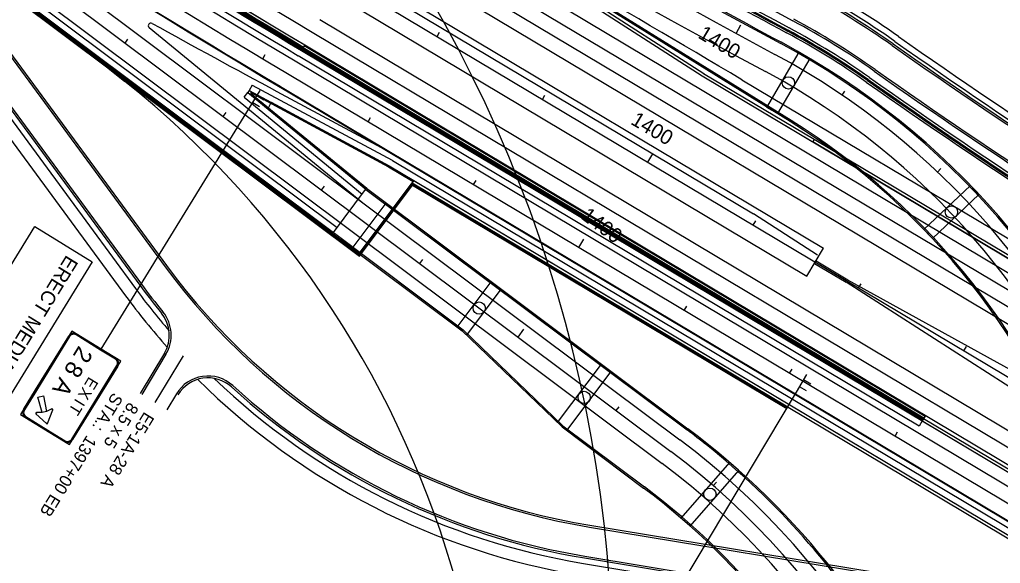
# Model space of a CAD drawing. Extents: x 2338610 to 2351914, y 366540 to 376484.
# Drawn here: x 2346018 to 2346817, y 369410 to 369854 of the extents above; entities that cross this region are included whole.
import ezdxf

# ---------------------------------------------------------------- set-up
doc = ezdxf.new("R2010")
doc.units = 0
for name, color, linetype in [('RD_HC_Cl', 7, 'Continuous'), ('RD_HC_CL_Rel', 7, 'Continuous'), ('RD_PD_Bridge', 7, 'Continuous'), ('RD_PD_Final_LnLine', 7, 'Continuous'), ('RD_PD_Final_TrvlWay', 7, 'Continuous'), ('RD_PD_FOC', 7, 'Continuous'), ('RD_PD_MedBWall', 7, 'Continuous'), ('RD_PD_MedGR', 7, 'Continuous'), ('RD_PD_NOISE-WALL-GM', 7, 'Continuous'), ('RD_PD_PaveShd', 7, 'Continuous'), ('RD_PD_SW', 7, 'Continuous'), ('RD_PD_WallFill', 7, 'Continuous'), ('TR PM UNASSIGNED 3', 7, 'Continuous'), ('TR SN EXISTING - BREAK-AWAY SIGN SUPPORTS', 7, 'Continuous'), ('TR SN EXTRUDED PANEL SIGNS - GROUND MOUNTED', 7, 'Continuous'), ('TR SN UNASSIGNED 7', 7, 'Continuous')]:
    doc.layers.add(name, color=color, linetype=linetype)

msp = doc.modelspace()

# ---------------------------------------------------------------- linework, layer by layer
at = {"layer": 'RD_HC_Cl'}
for p, q in [((2345614.6, 370194.71), (2346103.37, 369803.49)), ((2345614.6, 370194.71), (2346103.37, 369803.49)), ((2345614.6, 370194.71), (2346103.37, 369803.49)), ((2345614.6, 370194.71), (2346103.37, 369803.49)), ((2345717.08, 370123.86), (2346548.69, 369501.55)), ((2346281.57, 369885.43), (2351112.4, 367003.22)), ((2346606.48, 369804.53), (2348463.13, 368696.8)), ((2346606.48, 369804.53), (2348463.13, 368696.8)), ((2346606.48, 369804.53), (2348463.13, 368696.8)), ((2346606.48, 369804.53), (2348463.13, 368696.8))]:
    msp.add_line(p, q, dxfattribs=at)
for centre, radius, start, end in [((2352034, 379865.62), 11400.7, 232.99132, 241.72492), ((2345401.07, 369318.89), 1100, 337.175, 58.13524), ((2345401.07, 369318.89), 1100, 337.175, 58.13524), ((2345401.07, 369318.89), 1100, 337.175, 58.13524), ((2345401.07, 369318.89), 1100, 337.175, 58.13524), ((2342405.09, 362762.64), 8200, 59.178507, 61.602511), ((2342405.09, 362762.64), 8200, 59.178507, 61.602511), ((2342405.09, 362762.64), 8200, 59.178507, 61.602511), ((2342405.09, 362762.64), 8200, 59.178507, 61.602511), ((2346341.62, 369282.71), 616, 339.59346, 61.72492), ((2345603.44, 369178.93), 800, 339.77456, 51.32478), ((2345603.44, 369178.93), 800, 339.77456, 51.32478), ((2345603.44, 369178.93), 800, 339.77456, 51.32478), ((2345603.44, 369178.93), 800, 339.77456, 51.32478), ((2346182.01, 369011.56), 612, 321.09378, 53.19179)]:
    msp.add_arc(centre, radius, start, end, dxfattribs=at)
at = {"layer": 'RD_HC_CL_Rel'}
msp.add_line((2346236.27, 369809.5), (2347935.64, 368795.61), dxfattribs=at)
msp.add_arc((2352152.85, 379726.19), 11547.58, 233.263715, 239.178507, dxfattribs=at)
at = {"layer": 'RD_PD_Bridge'}
for p, q in [((2346645.94, 369770.43), (2346395.73, 369925.69)), ((2346646.53, 369771.39), (2346396.22, 369926.56)), ((2346665.47, 369755.95), (2346664.27, 369753.94)), ((2346858.25, 369638.21), (2346664.27, 369753.94)), ((2346859.45, 369640.21), (2346665.47, 369755.95)), ((2346272.91, 369679.03), (2346300.63, 369716.06)), ((2346299.95, 369715.16), (2346561.87, 369519.16)), ((2346300.63, 369716.06), (2346562.54, 369520.07)), ((2346288.93, 369667.05), (2346316.64, 369704.08)), ((2346272.91, 369679.03), (2346378.63, 369599.93)), ((2346273.59, 369679.93), (2346379.36, 369600.79)), ((2346374.6, 369602.94), (2346402.31, 369639.97)), ((2346382.23, 369596.45), (2346410.31, 369633.98)), ((2346378.63, 369599.93), (2346459.91, 369521.61)), ((2346379.36, 369600.79), (2346460.64, 369522.47)), ((2346456.27, 369525.12), (2346491.97, 369572.87)), ((2346463.9, 369518.63), (2346499.98, 369566.89)), ((2346459.91, 369521.61), (2346526.44, 369471.83)), ((2346460.64, 369522.47), (2346527.12, 369472.73)), ((2346556.89, 369447.42), (2346596.57, 369492.75)), ((2346564.41, 369440.83), (2346604.09, 369486.17))]:
    msp.add_line(p, q, dxfattribs=at)
for points in [[(2346653.21, 369826.99), (2346661.83, 369821.92), (2346635.58, 369776.9), (2346626.96, 369781.96)], [(2346792.74, 369718.39), (2346799.6, 369711.12), (2346761.73, 369675.13), (2346754.87, 369682.4)]]:
    msp.add_lwpolyline(points, close=True, dxfattribs=at)
for centre in [(2346644.37, 369801.89), (2346777.24, 369696.76), (2346777.24, 369696.76), (2346392.46, 369618.46), (2346477.96, 369545.73), (2346580.49, 369466.79)]:
    msp.add_circle(centre, 5, dxfattribs=at)
for centre, radius, start, end in [((2352034, 379865.62), 11390.7, 240.436294, 241.724919), ((2352034, 379865.62), 11389.58, 240.436284, 241.724919), ((2346341.62, 369282.71), 626, 339.59346, 61.72492), ((2346341.62, 369282.71), 627.13, 339.59346, 61.72492), ((2346341.62, 369282.71), 574.88, 339.59346, 58.03805), ((2346341.62, 369282.71), 576, 339.59346, 58.03805), ((2346182.01, 369011.56), 634, 51.38339, 53.19179), ((2346182.01, 369011.56), 635.13, 352.98052, 53.19179), ((2346182.01, 369011.56), 634, 31.65985, 51.38339), ((2346182.01, 369011.56), 574.88, 352.79135, 53.19179), ((2346182.01, 369011.56), 576, 352.79525, 53.19179)]:
    msp.add_arc(centre, radius, start, end, dxfattribs=at)
at = {"layer": 'RD_PD_Final_LnLine'}
for p, q in [((2345717.08, 370123.86), (2346548.69, 369501.55)), ((2346312.91, 369937.96), (2346990.8, 369533.51)), ((2346306.76, 369927.65), (2346984.82, 369523.11)), ((2346300.62, 369917.35), (2346978.67, 369512.8)), ((2346262.53, 369853.51), (2348279.79, 368649.96)), ((2345972.19, 369835.08), (2346117.16, 369637.94)), ((2346236.27, 369809.5), (2347935.64, 368795.61)), ((2346236.75, 369794.56), (2347945.19, 368775.26)), ((2346236.75, 369794.56), (2347945.19, 368775.26)), ((2346236.75, 369794.56), (2347945.19, 368775.26)), ((2346236.75, 369794.56), (2347945.19, 368775.26)), ((2346137.15, 369580.89), (2346117.38, 369548.03)), ((2346151.11, 369579.65), (2346128.16, 369541.5)), ((2346145.66, 369548.59), (2346137.87, 369535.63)), ((2346482.37, 369440.05), (2346739.54, 369397.63)), ((2346482.37, 369440.05), (2346739.54, 369397.63)), ((2346478.46, 369416.37), (2346735.63, 369373.95))]:
    msp.add_line(p, q, dxfattribs=at)
for centre, radius, start, end in [((2351872.76, 379241.01), 11000, 231.263715, 239.178507), ((2351872.76, 379241.01), 11000, 231.263715, 239.178507), ((2351872.76, 379241.01), 11000, 231.263715, 239.178507), ((2351872.76, 379241.01), 11000, 231.263715, 239.178507), ((2352152.85, 379726.19), 11547.58, 233.263715, 239.178507), ((2346341.62, 369282.71), 672.5, 54.83658, 61.72492), ((2346341.62, 369282.71), 648.5, 54.83658, 61.72492), ((2349486.38, 373746.74), 4788, 234.83658, 239.17851), ((2346341.62, 369282.71), 616, 339.59346, 61.72492), ((2349486.38, 373746.74), 4812, 234.83658, 239.17851), ((2346569.92, 369970.88), 538, 216.32914, 260.63391), ((2346569.92, 369970.88), 562, 216.32914, 219.24498), ((2346111.45, 369596.36), 30, 328.96352, 39.24498), ((2346171.37, 369533.13), 30, 47.68386, 148.98075), ((2346569.92, 369970.88), 562, 227.68386, 260.63391), ((2346182.01, 369011.56), 612, 321.09378, 53.19179), ((2346182.01, 369011.56), 600, 321.09378, 53.19179)]:
    msp.add_arc(centre, radius, start, end, dxfattribs=at)
at = {"layer": 'RD_PD_Final_TrvlWay'}
for p, q in [((2345710.14, 370114.06), (2346541.5, 369491.94)), ((2345882.78, 370014.85), (2346297.71, 369704.35)), ((2346319.06, 369948.26), (2346996.78, 369543.91)), ((2345991.52, 369849.3), (2346136.49, 369652.16)), ((2346123.55, 369847.16), (2346297.71, 369704.35)), ((2346256.38, 369843.21), (2348273.55, 368639.71)), ((2345972.19, 369835.08), (2346117.16, 369637.94)), ((2346242.42, 369819.8), (2347941.79, 368805.92)), ((2346217.64, 369806.64), (2347929.49, 368785.3)), ((2346227.56, 369795.07), (2346323.67, 369743.36)), ((2346297.71, 369704.35), (2346555.87, 369511.16))]:
    msp.add_line(p, q, dxfattribs=at)
for centre, radius, start, end in [((2352034, 379865.62), 11400.7, 232.99132, 241.724919), ((2352034, 379865.62), 11416.7, 232.99132, 241.724919), ((2352152.85, 379726.19), 11508.33, 233.263715, 239.178507), ((2352152.85, 379726.19), 11535.58, 233.263715, 239.178507), ((2352152.85, 379726.19), 11559.58, 237.151929, 239.178507), ((2346124.75, 369848.77), 2, 58.60468, 233.19179), ((2351708.84, 379983.81), 11569.58, 241.147051, 241.720879), ((2346341.62, 369282.71), 600, 339.59346, 61.72492), ((2346182.01, 369011.56), 624, 321.09378, 53.19179)]:
    msp.add_arc(centre, radius, start, end, dxfattribs=at)
at = {"layer": 'RD_PD_FOC'}
for p, q in [((2345992.73, 369850.19), (2346137.7, 369653.05)), ((2345970.98, 369834.19), (2346115.95, 369637.05)), ((2346135.87, 369581.66), (2346116.09, 369548.8)), ((2346482.61, 369441.53), (2346739.78, 369399.11)), ((2346478.22, 369414.89), (2346735.39, 369372.47))]:
    msp.add_line(p, q, dxfattribs=at)
for centre, radius, start, end in [((2352034, 379865.62), 11369.7, 238.213816, 241.724919), ((2346341.62, 369282.71), 674, 54.83658, 61.72492), ((2346341.62, 369282.71), 647, 54.83658, 61.72492), ((2349486.38, 373746.74), 4786.5, 234.83658, 239.17851), ((2349486.38, 373746.74), 4813.5, 234.83658, 239.17851), ((2346569.92, 369970.88), 536.5, 216.32914, 260.63391), ((2346569.92, 369970.88), 563.5, 216.32914, 219.24498), ((2346111.45, 369596.36), 28.5, 328.96352, 39.24498), ((2346171.37, 369533.13), 28.5, 47.68386, 148.98075), ((2346569.92, 369970.88), 563.5, 227.68386, 260.63391)]:
    msp.add_arc(centre, radius, start, end, dxfattribs=at)
at = {"layer": 'RD_PD_MedBWall'}
for p, q in [((2346276.58, 369683.94), (2345707.25, 370109.98)), ((2345703.78, 370105.09), (2346289, 369667.15)), ((2345703.78, 370105.09), (2346272.99, 369679.13)), ((2345704.35, 370105.9), (2346273.59, 369679.93)), ((2346289.6, 369667.95), (2345704.35, 370105.9)), ((2346419.82, 369909.65), (2346575.38, 369809.69)), ((2346418.56, 369907.69), (2346574.12, 369807.73)), ((2346248.06, 369829.25), (2346753.93, 369527.43)), ((2346249.89, 369832.33), (2346248.87, 369830.61)), ((2346754.75, 369528.79), (2346248.87, 369830.61)), ((2346250.23, 369832.9), (2346249.21, 369831.18)), ((2346249.89, 369832.33), (2346755.77, 369530.51)), ((2346750.86, 369522.28), (2346244.98, 369824.1)), ((2346753.42, 369526.57), (2346247.54, 369828.39)), ((2346574.12, 369807.73), (2346664.24, 369753.96)), ((2346575.31, 369809.73), (2346665.44, 369755.97)), ((2346207.45, 369800.21), (2346205.08, 369795.8)), ((2346207.45, 369800.21), (2346321.47, 369738.86)), ((2346200.8, 369790.28), (2346203.97, 369794.15)), ((2346200.8, 369790.28), (2346297.08, 369711.33)), ((2346205.08, 369795.8), (2346203.97, 369794.15)), ((2346203.97, 369794.15), (2346300.08, 369715.34)), ((2346205.08, 369795.8), (2346319.1, 369734.46)), ((2346206.29, 369794.02), (2346206.08, 369793.71)), ((2346206.08, 369793.71), (2346300.72, 369716.11)), ((2346206.29, 369794.02), (2346318.63, 369733.58)), ((2346318.59, 369733.6), (2346338.65, 369721.64)), ((2346319.1, 369734.46), (2346339.16, 369722.49)), ((2346321.67, 369738.76), (2347066.1, 369294.6)), ((2346339.16, 369722.49), (2346337.76, 369720.62)), ((2346337.76, 369720.62), (2346872.08, 369401.82)), ((2346339.16, 369722.49), (2346873.27, 369403.83)), ((2346289, 369667.15), (2346289.6, 369667.95)), ((2346666.9, 369656.89), (2346665.7, 369654.88)), ((2346665.7, 369654.88), (2346691.55, 369639.46)), ((2346665.7, 369654.88), (2346691.47, 369639.51)), ((2346666.9, 369656.89), (2346692.75, 369641.47)), ((2346838.81, 369544.91), (2346691.47, 369639.51)), ((2346692.66, 369641.52), (2346845.89, 369556.79)), ((2346753.42, 369526.57), (2346750.86, 369522.28)), ((2346753.93, 369527.43), (2346753.42, 369526.57)), ((2346753.93, 369527.43), (2346753.42, 369526.57)), ((2346753.42, 369526.57), (2347946.91, 368814.5)), ((2346754.62, 369528.57), (2347948.1, 368816.51)), ((2346755.77, 369530.51), (2346754.75, 369528.79))]:
    msp.add_line(p, q, dxfattribs=at)
for centre, radius, start, end in [((2352034, 379865.62), 11376.2, 237.52318, 241.724919), ((2352034, 379865.62), 11378.2, 237.52318, 241.724919), ((2352152.85, 379726.19), 11525.58, 235.613637, 239.178507), ((2352152.85, 379726.19), 11524.58, 235.613637, 239.178507), ((2352152.85, 379726.19), 11522.33, 235.613637, 239.178507), ((2352152.85, 379726.19), 11520.33, 235.613637, 239.178507), ((2352152.85, 379726.19), 11530.58, 235.613637, 239.178507), ((2346341.62, 369282.71), 638.5, 54.83658, 61.72492), ((2346341.62, 369282.71), 640.5, 54.83658, 61.72492), ((2349486.38, 373746.74), 4822, 234.83658, 239.17851), ((2349486.38, 373746.74), 4820, 234.83658, 239.17851)]:
    msp.add_arc(centre, radius, start, end, dxfattribs=at)
at = {"layer": 'RD_PD_MedGR'}
for p in [(2346285.67, 369892.3), (2346668.25, 369661.67)]:
    msp.add_line(p, (2346616, 369695.22), dxfattribs=at)
at = {"layer": 'RD_PD_NOISE-WALL-GM'}
for centre, radius, start, end in [((2352034, 379865.62), 11380.7, 240.58136, 241.724919), ((2352034, 379865.62), 11379.2, 240.58136, 241.724919), ((2346341.62, 369282.71), 636, 54.83658, 61.72492), ((2346341.62, 369282.71), 637.5, 54.83658, 61.72492), ((2349486.38, 373746.74), 4824.5, 234.83658, 239.17851), ((2349486.38, 373746.74), 4823, 234.83658, 239.17851)]:
    msp.add_arc(centre, radius, start, end, dxfattribs=at)
at = {"layer": 'RD_PD_PaveShd'}
for p, q in [((2345704.35, 370105.9), (2346273.59, 369679.93)), ((2346288.32, 369896.74), (2346673.05, 369667.19)), ((2346274.83, 369874.12), (2346659.56, 369644.58)), ((2346250.23, 369832.9), (2347949.6, 368819.01)), ((2346250.23, 369832.9), (2348267.49, 368629.35)), ((2346247.54, 369828.39), (2347946.91, 368814.5)), ((2346574.12, 369807.73), (2346858.25, 369638.21)), ((2346222.99, 369786.17), (2346220.15, 369780.88)), ((2346220.15, 369780.88), (2346300.08, 369715.34)), ((2346222.99, 369786.17), (2346319.1, 369734.46)), ((2346319.1, 369734.46), (2347063.54, 369290.31)), ((2346659.56, 369644.58), (2346673.05, 369667.19))]:
    msp.add_line(p, q, dxfattribs=at)
msp.add_arc((2352152.85, 379726.19), 11520.33, 233.613638, 239.178507, dxfattribs=at)
at = {"layer": 'RD_PD_SW'}
for p, q in [((2345967.35, 369831.53), (2346112.32, 369634.38)), ((2345959.3, 369825.6), (2346104.27, 369628.46)), ((2346477.48, 369410.45), (2346734.65, 369368.03))]:
    msp.add_line(p, q, dxfattribs=at)
for centre, radius, start, end in [((2346341.62, 369282.71), 676.5, 54.83658, 61.72492), ((2346341.62, 369282.71), 681.5, 54.83658, 61.72492), ((2349486.38, 373746.74), 4779, 234.83658, 239.17851), ((2349486.38, 373746.74), 4784, 234.83658, 239.17851), ((2346569.92, 369970.88), 568, 216.32914, 220.76373), ((2346569.92, 369970.88), 578, 216.32914, 221.67667), ((2346569.92, 369970.88), 578, 225.25217, 260.63391), ((2346569.92, 369970.88), 568, 226.16511, 260.63391)]:
    msp.add_arc(centre, radius, start, end, dxfattribs=at)
at = {"layer": 'RD_PD_WallFill'}
for p, q in [((2345702.91, 370103.86), (2346294.91, 369660.86)), ((2346294.91, 369660.86), (2345702.91, 370103.86)), ((2346294.81, 369661.56), (2345703.2, 370104.27)), ((2346294.71, 369662.26), (2345703.49, 370104.68)), ((2345703.78, 370105.09), (2346294.61, 369662.95)), ((2345703.78, 370105.09), (2346294.61, 369662.95)), ((2345703.78, 370105.09), (2346294.61, 369662.95)), ((2346248.06, 369829.25), (2346753.93, 369527.43)), ((2346248.31, 369829.68), (2346754.19, 369527.86)), ((2346248.57, 369830.11), (2346754.45, 369528.29)), ((2346248.82, 369830.54), (2346754.7, 369528.72)), ((2346294.61, 369662.95), (2346337.76, 369720.62)), ((2346294.71, 369662.26), (2346337.89, 369719.96)), ((2346294.81, 369661.56), (2346338.02, 369719.3)), ((2346294.91, 369660.86), (2346338.15, 369718.64)), ((2346337.76, 369720.62), (2346643.81, 369538.02)), ((2346337.89, 369719.96), (2346643.55, 369537.59)), ((2346338.02, 369719.3), (2346643.29, 369537.16)), ((2346338.15, 369718.64), (2346643.04, 369536.73)), ((2346294.61, 369662.95), (2346294.91, 369660.86)), ((2346294.61, 369662.95), (2346294.91, 369660.86)), ((2346643.04, 369536.73), (2346643.81, 369538.02)), ((2346754.7, 369528.72), (2346753.93, 369527.43))]:
    msp.add_line(p, q, dxfattribs=at)
for radius in [11524.58, 11524.08, 11523.58, 11523.08]:
    msp.add_arc((2352152.85, 379726.19), radius, 235.613637, 239.178507, dxfattribs=at)
at = {"layer": 'TR SN EXISTING - BREAK-AWAY SIGN SUPPORTS'}
msp.add_lwpolyline([(2346077.04, 369656.1), (2345929.17, 369415.75), (2345882.4, 369444.52), (2346030.27, 369684.88)], close=True, dxfattribs=at)
at = {"layer": 'TR SN EXTRUDED PANEL SIGNS - GROUND MOUNTED'}
for p, q in [((2346205.24, 369781.5), (2346213.99, 369795.72)), ((2346216.88, 369787.8), (2346211.2, 369791.29)), ((2346084.33, 369584.98), (2346205.24, 369781.5)), ((2346213.51, 369782.32), (2346207.85, 369785.8)), ((2346060.38, 369599.72), (2346030.9, 369551.81)), ((2346084.33, 369584.98), (2346060.38, 369599.72)), ((2346060.38, 369599.72), (2346060.38, 369599.72)), ((2346060.38, 369599.72), (2346060.38, 369599.72)), ((2346063.96, 369596.6), (2346064.37, 369597.26)), ((2346057.92, 369595.72), (2346058.59, 369595.32)), ((2346100.3, 369575.15), (2346084.33, 369584.98)), ((2346084.33, 369584.98), (2346084.33, 369584.98)), ((2346084.33, 369584.98), (2346084.33, 369584.98)), ((2346058.55, 369507.28), (2346100.3, 369575.15)), ((2346096.31, 369577.61), (2346095.9, 369576.95)), ((2346097.18, 369571.57), (2346097.85, 369571.16)), ((2346651.01, 369550.09), (2346659.56, 369564.43)), ((2346662.56, 369556.55), (2346656.84, 369559.97)), ((2346030.9, 369551.81), (2346018.62, 369531.85)), ((2346030.9, 369551.81), (2346030.9, 369551.81)), ((2346030.9, 369551.81), (2346030.9, 369551.81)), ((2346532.79, 369351.95), (2346651.01, 369550.09)), ((2346659.27, 369551.03), (2346653.57, 369554.43)), ((2346021.74, 369535.43), (2346021.08, 369535.84)), ((2346031.57, 369532.75), (2346031.58, 369533.33)), ((2346044.03, 369536.3), (2346044.3, 369535.78)), ((2346044.3, 369535.78), (2346044.85, 369535.57)), ((2346018.62, 369531.85), (2346042.58, 369517.11)), ((2346022.61, 369529.39), (2346023.02, 369530.06)), ((2346031.17, 369532.32), (2346031.57, 369532.75)), ((2346040.2, 369524.76), (2346039.8, 369524.33)), ((2346040.75, 369524.56), (2346040.2, 369524.76)), ((2346042.58, 369517.11), (2346058.55, 369507.28)), ((2346054.96, 369510.41), (2346054.55, 369509.74)), ((2346061, 369511.28), (2346060.34, 369511.69))]:
    msp.add_line(p, q, dxfattribs=at)
for points in [[(2346083.92, 369584.31), (2346063.96, 369596.6), (2346064.37, 369597.26), (2346084.33, 369584.98), (2346083.92, 369584.31), (2346083.92, 369584.31)], [(2346058.59, 369595.32), (2346031.57, 369551.4), (2346030.9, 369551.81), (2346057.92, 369595.72), (2346058.59, 369595.32), (2346058.59, 369595.32)], [(2346095.9, 369576.95), (2346083.92, 369584.31), (2346084.33, 369584.98), (2346096.31, 369577.61), (2346095.9, 369576.95), (2346095.9, 369576.95)], [(2346060.34, 369511.69), (2346097.18, 369571.57), (2346097.85, 369571.16), (2346061, 369511.28), (2346060.34, 369511.69), (2346060.34, 369511.69)], [(2346031.57, 369551.4), (2346021.74, 369535.43), (2346021.08, 369535.84), (2346030.9, 369551.81), (2346031.57, 369551.4), (2346031.57, 369551.4)], [(2346032.76, 369545.88), (2346037.32, 369546.97), (2346039.78, 369534.1), (2346036.36, 369533.29), (2346032.76, 369545.88), (2346032.76, 369545.88)], [(2346040.2, 369524.76), (2346040.75, 369524.56), (2346044.85, 369535.57), (2346044.3, 369535.78), (2346044.03, 369536.3), (2346039.78, 369534.1), (2346036.36, 369533.29), (2346031.58, 369533.33), (2346031.57, 369532.75), (2346031.17, 369532.32), (2346039.8, 369524.33), (2346040.2, 369524.76), (2346040.2, 369524.76)], [(2346023.02, 369530.06), (2346042.99, 369517.77), (2346042.58, 369517.11), (2346022.61, 369529.39), (2346023.02, 369530.06), (2346023.02, 369530.06)], [(2346042.99, 369517.77), (2346054.96, 369510.41), (2346054.55, 369509.74), (2346042.58, 369517.11), (2346042.99, 369517.77), (2346042.99, 369517.77)]]:
    msp.add_lwpolyline(points, close=True, dxfattribs=at)
for centre, radius, start, end in [((2346061.92, 369593.27), 4.69, 58.39823, 148.39844), ((2346061.92, 369593.27), 3.91, 58.39823, 148.39844), ((2346093.85, 369573.62), 3.91, 328.39859, 58.39823), ((2346093.85, 369573.62), 4.69, 328.39859, 58.39823), ((2346025.07, 369533.38), 4.69, 148.39844, 238.39865), ((2346025.07, 369533.38), 3.91, 148.39844, 238.39865), ((2346031.57, 369532.75), 0.586, 89.4365, 227.22025), ((2346044.3, 369535.78), 0.586, 339.57643, 117.36074), ((2346040.2, 369524.76), 0.586, 227.22025, 339.57612), ((2346057.01, 369513.73), 4.69, 238.39838, 328.39859), ((2346057.01, 369513.73), 3.91, 238.39838, 328.39859)]:
    msp.add_arc(centre, radius, start, end, dxfattribs=at)
at = {"layer": 'TR SN UNASSIGNED 7'}
for p, q in [((2346601.84, 369842.27), (2346605.65, 369849.3)), ((2346103.81, 369834.46), (2346106.21, 369837.66)), ((2346358.07, 369839.79), (2346360.12, 369843.22)), ((2346216.06, 369821.59), (2346218.11, 369825.02)), ((2346443.95, 369788.55), (2346445.99, 369791.99)), ((2346688.2, 369791.97), (2346690.45, 369795.27)), ((2346183.88, 369774.54), (2346186.27, 369777.75)), ((2346301.92, 369770.33), (2346303.97, 369773.77)), ((2346529.82, 369737.32), (2346533.92, 369744.19)), ((2346765.95, 369729.26), (2346768.7, 369732.16)), ((2346263.94, 369714.63), (2346266.34, 369717.83)), ((2346387.8, 369719.09), (2346389.85, 369722.53)), ((2346615.7, 369686.08), (2346617.75, 369689.52)), ((2346473.68, 369667.86), (2346477.78, 369674.73)), ((2346344.01, 369654.72), (2346346.4, 369657.92)), ((2346701.58, 369634.84), (2346703.62, 369638.28)), ((2346559.55, 369616.62), (2346561.6, 369620.06)), ((2346424.07, 369594.8), (2346428.86, 369601.21)), ((2346787.45, 369583.61), (2346789.5, 369587.04)), ((2346645.43, 369565.38), (2346647.48, 369568.82)), ((2346504.14, 369534.89), (2346506.53, 369538.09)), ((2346731.31, 369514.15), (2346733.36, 369517.58)), ((2346583.21, 369473.71), (2346585.83, 369476.73))]:
    msp.add_line(p, q, dxfattribs=at)

# ---------------------------------------------------------------- texts
at = {"layer": 'TR PM UNASSIGNED 3'}
for s, p in [('STA.:  1397+00 EB', (2346094.12, 369550.27)), ('8.5 x 5', (2346106.9, 369542.41)), ('E5-1A-28 A', (2346119.67, 369534.55))]:
    msp.add_text(s, height=10, rotation=238.39838, dxfattribs=at).set_placement(p)
at = {"layer": 'TR SN EXISTING - BREAK-AWAY SIGN SUPPORTS'}
msp.add_text('ERECT MEDIAN BARRIER MOUNT.', height=11.7187, rotation=238.39846, dxfattribs=at).set_placement((2346056.19, 369662.29))
at = {"layer": 'TR SN EXTRUDED PANEL SIGNS - GROUND MOUNTED'}
for s, height, p in [('2', 14.06, (2346066.3, 369588.46)), ('8', 14.06, (2346058.91, 369576.45)), ('A', 14.06, (2346050.58, 369562.91)), ('E', 9.38, (2346074.54, 369563.09)), ('X', 9.38, (2346069.41, 369554.76)), ('I', 9.38, (2346063.67, 369545.43)), ('T', 9.38, (2346061.3, 369541.59))]:
    msp.add_text(s, height=height, rotation=238.39838, dxfattribs=at).set_placement(p)
at = {"layer": 'TR SN UNASSIGNED 7'}
for rotation, p in [(329.17851, (2346569.98, 369839.12)), (329.17851, (2346515.16, 369768.87)), (323.19179, (2346474.63, 369691.86))]:
    msp.add_text('1400', height=12, rotation=rotation, dxfattribs=at).set_placement(p)

doc.saveas('drawing.dxf')
